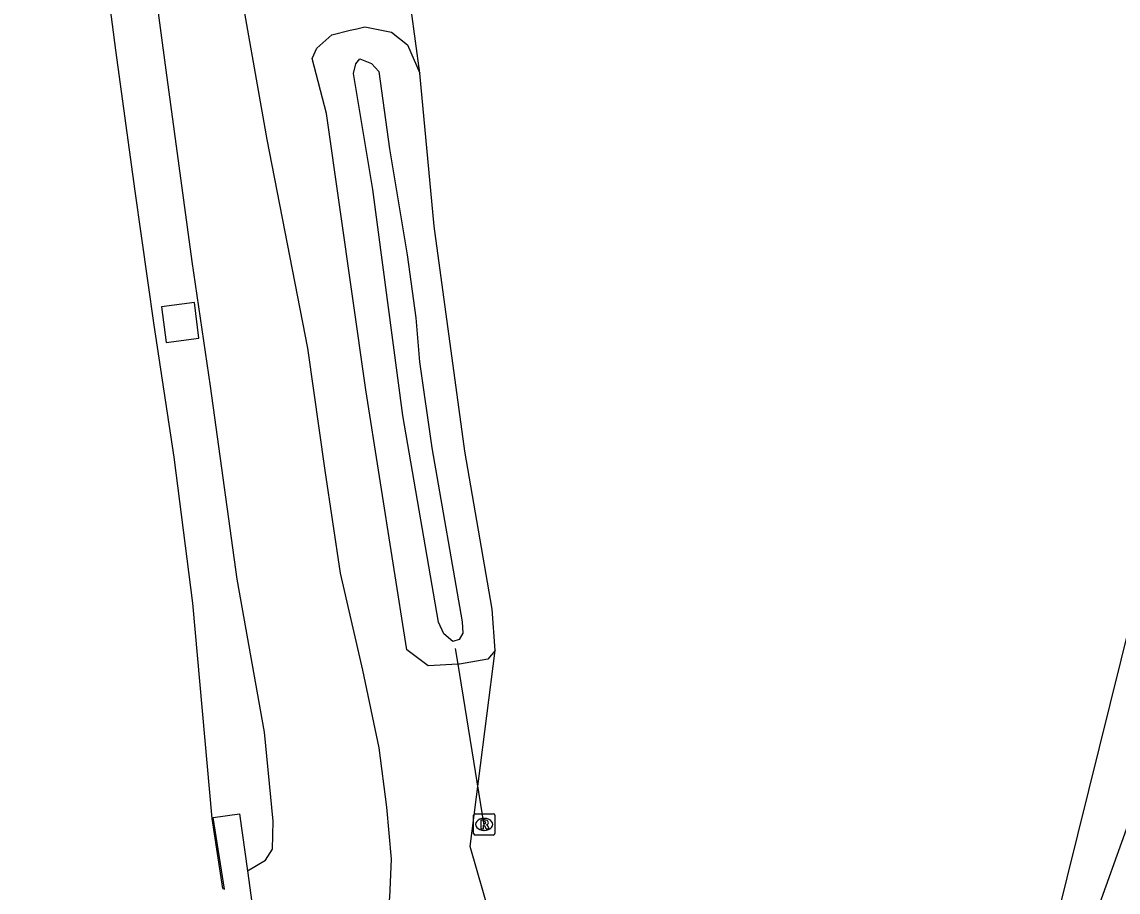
# Model space of a CAD drawing. Extents: x 156141 to 158132, y 385651 to 388399.
# Drawn here: x 156279.8 to 156331.1, y 386540.4 to 386581.2 of the extents above; entities that cross this region are included whole.
import ezdxf

# ---------------------------------------------------------------- set-up
doc = ezdxf.new("R2010")
doc.units = 0
for name, color, linetype in [('IMGEO_Berm_groen', 7, 'Continuous'), ('IMGEO_Bouwland', 7, 'Continuous'), ('IMGEO_Duiker', 7, 'Continuous'), ('IMGEO_Fietspad_gesloten', 7, 'Continuous'), ('IMGEO_Grasland_overig', 7, 'Continuous'), ('IMGEO_Groenvoorziening', 7, 'Continuous'), ('IMGEO_Rijbaan_autosnelweg', 7, 'Continuous'), ('IMGEO_Rioolput', 7, 'Continuous'), ('IMGEO_Waterloop', 7, 'Continuous')]:
    doc.layers.add(name, color=color, linetype=linetype)

msp = doc.modelspace()

# ---------------------------------------------------------------- linework, layer by layer
at = {"layer": 'IMGEO_Berm_groen'}
for points in [[(156358.914, 386681.214), (156356.118, 386665.332), (156348.768, 386626.891), (156344.27, 386606.243), (156337.845, 386577.757), (156327.718, 386536.986)], [(156290.344, 386541.395), (156291.186, 386541.907), (156291.524, 386542.41), (156291.553, 386543.723), (156291.146, 386547.891), (156289.855, 386555.056), (156288.616, 386564.1), (156287.752, 386569.939), (156286.539, 386578.894), (156285.203, 386588.821), (156284.1, 386597.35), (156283.161, 386606.493), (156283.154, 386607.803), (156283.541, 386608.565), (156283.792, 386609.225), (156283.124, 386615.116), (156282.535, 386618.467), (156281.824, 386619.096), (156281.425, 386619.697), (156280.727, 386625.514), (156279.777, 386635.803)], [(156286.322, 386567.812), (156286.538, 386566.141), (156288.072, 386566.339), (156287.856, 386568.011), (156286.322, 386567.812)], [(156289.195, 386540.565), (156289.268, 386540.537), (156288.733, 386543.903), (156289.968, 386544.068), (156290.344, 386541.395)]]:
    msp.add_lwpolyline(points, dxfattribs=at)
at = {"layer": 'IMGEO_Bouwland'}
for points in [[(156298.424, 386578.759), (156294.365, 386608.744), (156289.442, 386644.821), (156289.059, 386647.628), (156284.924, 386683.449), (156283.834, 386697.47), (156282.009, 386717.966), (156280.495, 386733.825), (156281.01, 386734.316), (156281.413, 386734.701)], [(156301.952, 386551.718), (156301.816, 386553.654), (156300.523, 386561.055), (156299.096, 386571.593), (156298.424, 386578.759)], [(156327.718, 386536.986), (156314.236, 386537.081), (156309.604, 386537.043), (156302.98, 386534.895), (156300.78, 386542.538), (156301.952, 386551.718)]]:
    msp.add_lwpolyline(points, dxfattribs=at)
at = {"layer": 'IMGEO_Duiker'}
msp.add_lwpolyline([(156300.079, 386551.805), (156300.198, 386551.075), (156301.42, 386543.543)], dxfattribs=at)
at = {"layer": 'IMGEO_Fietspad_gesloten'}
msp.add_lwpolyline([(156348.163, 386611.714), (156343.943, 386590.004), (156341.252, 386578.081), (156338.908, 386569.228), (156337.052, 386561.839), (156334.06, 386550.854), (156331.742, 386543.951), (156329.901, 386538.856), (156329.08, 386536.913)], dxfattribs=at)
at = {"layer": 'IMGEO_Grasland_overig'}
for points in [[(156286.64, 386607.584), (156286.916, 386605.691), (156288.402, 386594.485), (156289.799, 386583.871), (156291.255, 386575.645), (156293.153, 386565.886), (156293.971, 386560.153), (156294.689, 386555.34), (156295.73, 386550.791), (156296.507, 386547.166), (156296.863, 386544.377), (156297.08, 386541.939), (156297.002, 386540.149), (156296.794, 386538.802), (156296.301, 386536.974), (156295.171, 386534.945), (156293.905, 386533.213), (156293.214, 386532.763), (156292.202, 386532.69), (156291.498, 386533.09)], [(156290.344, 386541.395), (156290.696, 386538.89)]]:
    msp.add_lwpolyline(points, dxfattribs=at)
at = {"layer": 'IMGEO_Groenvoorziening'}
msp.add_lwpolyline([(156301.952, 386551.718), (156301.606, 386551.306), (156300.28, 386551.079), (156300.198, 386551.075), (156298.812, 386551.003), (156297.818, 386551.756), (156295.883, 386563.923), (156294.043, 386576.864), (156293.377, 386579.439), (156293.588, 386579.931), (156294.297, 386580.558), (156295.161, 386580.766), (156295.47, 386580.841), (156295.847, 386580.932), (156297.089, 386580.678), (156297.85, 386580.091), (156298.424, 386578.759)], dxfattribs=at)
at = {"layer": 'IMGEO_Rijbaan_autosnelweg'}
msp.add_lwpolyline([(156289.195, 386540.565), (156288.686, 386543.845), (156287.785, 386553.943), (156286.905, 386560.781), (156285.966, 386566.958), (156285.081, 386573.231), (156284.177, 386579.829), (156283.416, 386585.74), (156282.668, 386591.807), (156281.928, 386597.793), (156281.181, 386603.75), (156280.53, 386608.934)], dxfattribs=at)
at = {"layer": 'IMGEO_Rioolput'}
for p, q in [((156300.936, 386543.148), (156300.936, 386544)), ((156301.011, 386544.074), (156301.863, 386544.074)), ((156301.937, 386544), (156301.937, 386543.148)), ((156301.424, 386543.854), (156301.449, 386543.854)), ((156301.863, 386543.074), (156301.011, 386543.074)), ((156301.447, 386543.294), (156301.422, 386543.294))]:
    msp.add_line(p, q, dxfattribs=at)
for points in [[(156300.936, 386543.148), (156300.936, 386544)], [(156301.011, 386544.074), (156301.863, 386544.074)], [(156301.937, 386544), (156301.937, 386543.148)], [(156301.525, 386543.772), (156301.273, 386543.774), (156301.273, 386543.374)], [(156301.273, 386543.374), (156301.397, 386543.374), (156301.397, 386543.536), (156301.408, 386543.536)], [(156301.451, 386543.693), (156301.397, 386543.693), (156301.397, 386543.612)], [(156301.397, 386543.612), (156301.449, 386543.612)], [(156301.455, 386543.507), (156301.526, 386543.374), (156301.666, 386543.374), (156301.601, 386543.5)], [(156301.863, 386543.074), (156301.011, 386543.074)]]:
    msp.add_lwpolyline(points, dxfattribs=at)
for centre, radius, start, end in [((156301.013, 386543.998), 0.0765, 91.552, 178.448), ((156301.013, 386543.998), 0.0765, 91.552, 178.448), ((156301.861, 386543.998), 0.0765, 1.552, 88.448), ((156301.861, 386543.998), 0.0765, 1.552, 88.448), ((156301.407, 386543.483), 0.0533, 26.0293, 88.6989), ((156301.433, 386543.801), 0.19, 274.7715, 282.9687), ((156301.457, 386543.597), 0.0964, 77.0061, 93.1865), ((156301.471, 386543.654), 0.0378, 276.6634, 79.6772), ((156301.524, 386543.662), 0.109, 350.3612, 89.416), ((156301.522, 386543.662), 0.112, 277.5842, 350.9817), ((156301.506, 386543.447), 0.108, 29.5134, 73.7905), ((156301.013, 386543.15), 0.0765, 181.552, 268.448), ((156301.013, 386543.15), 0.0765, 181.552, 268.448), ((156301.861, 386543.15), 0.0765, 271.552, 358.448), ((156301.861, 386543.15), 0.0765, 271.552, 358.448)]:
    msp.add_arc(centre, radius, start, end, dxfattribs=at)
for centre, major_axis, ratio, start_param, end_param in [((156301.423, 386543.574), (-0.387, 0.002), 0.722429, 4.712389, 7.853982), ((156301.448, 386543.574), (-0.39, 0.002), 0.717154, 1.570796, 4.712389)]:
    msp.add_ellipse(centre, major_axis=major_axis, ratio=ratio, start_param=start_param, end_param=end_param, dxfattribs=at)
at = {"layer": 'IMGEO_Waterloop'}
msp.add_lwpolyline([(156295.604, 386579.423), (156296.151, 386579.216), (156296.494, 386578.828), (156296.997, 386575.215), (156297.82, 386570.247), (156298.227, 386567.298), (156298.41, 386565.24), (156298.986, 386561.214), (156300.401, 386553.059), (156300.429, 386552.534), (156300.256, 386552.227), (156299.972, 386552.148), (156299.541, 386552.492), (156299.292, 386553.052), (156297.632, 386562.732), (156296.22, 386573.308), (156295.319, 386578.742), (156295.419, 386579.201), (156295.604, 386579.423)], dxfattribs=at)

doc.saveas('drawing.dxf')
